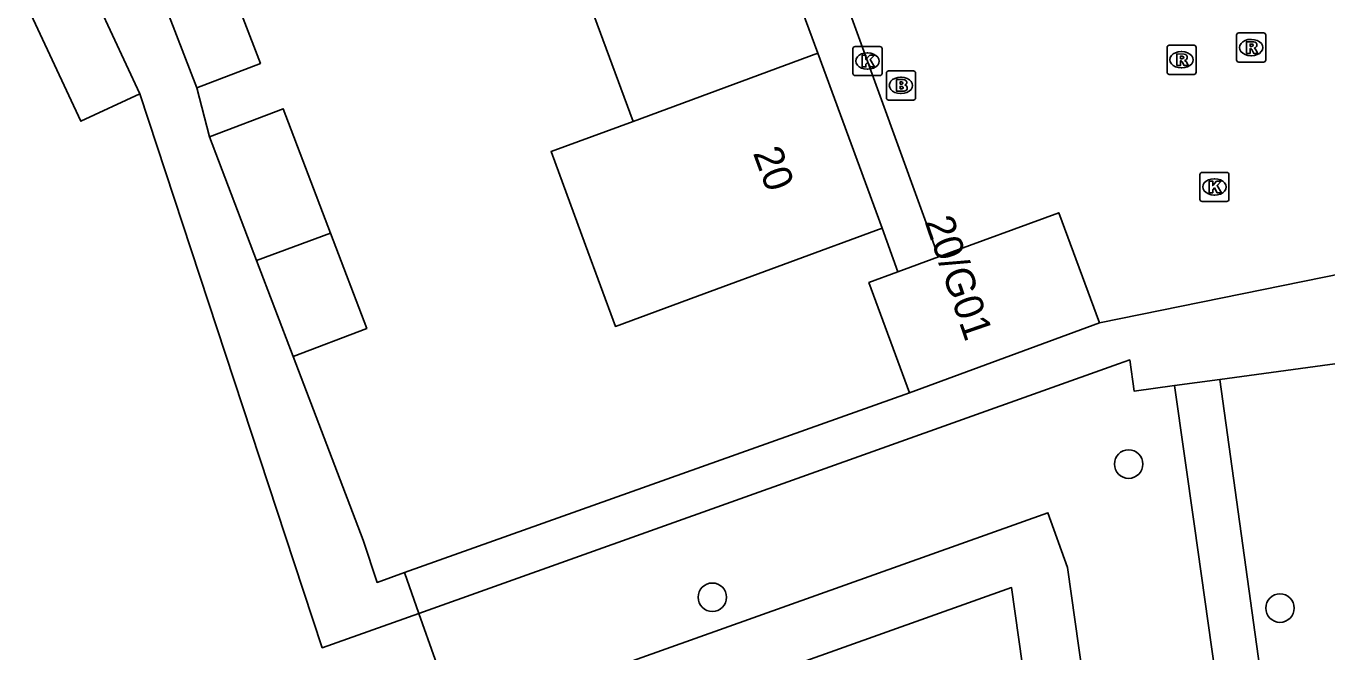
# Model space of a CAD drawing. Extents: x 159053 to 160041, y 380450 to 381422.
# Drawn here: x 159509.05 to 159553.7, y 380903.9 to 380925.39 of the extents above; entities that cross this region are included whole.
import ezdxf

# ---------------------------------------------------------------- set-up
doc = ezdxf.new("R2010")
doc.units = 0
for name, color, linetype in [('IMGEO_Boom', 7, 'Continuous'), ('IMGEO_Brandkraan', 7, 'Continuous'), ('IMGEO_Groenvoorziening', 7, 'Continuous'), ('IMGEO_Kolk', 7, 'Continuous'), ('IMGEO_Pand', 7, 'Continuous'), ('IMGEO_Pand_nummerreeks', 7, 'Continuous'), ('IMGEO_Rijbaan_lokaal_open', 7, 'Continuous'), ('IMGEO_Rioolput', 7, 'Continuous'), ('IMGEO_Voetpad_open', 7, 'Continuous')]:
    doc.layers.add(name, color=color, linetype=linetype)

msp = doc.modelspace()

# ---------------------------------------------------------------- linework, layer by layer
at = {"layer": 'IMGEO_Boom'}
for centre in [(159546.925, 380910.351), (159532.628, 380905.779), (159552.124, 380905.406)]:
    msp.add_circle(centre, 0.489, dxfattribs=at)
at = {"layer": 'IMGEO_Brandkraan'}
for p, q in [((159538.605, 380922.928), (159538.605, 380923.78)), ((159538.68, 380923.854), (159539.532, 380923.854)), ((159539.606, 380923.78), (159539.606, 380922.928)), ((159539.093, 380923.634), (159539.118, 380923.634)), ((159539.532, 380922.854), (159538.68, 380922.854)), ((159539.116, 380923.074), (159539.091, 380923.074))]:
    msp.add_line(p, q, dxfattribs=at)
for points in [[(159538.605, 380922.928), (159538.605, 380923.78)], [(159538.68, 380923.854), (159539.532, 380923.854)], [(159539.606, 380923.78), (159539.606, 380922.928)], [(159538.953, 380923.554), (159538.953, 380923.154), (159539.166, 380923.154)], [(159539.184, 380923.554), (159538.953, 380923.554)], [(159539.132, 380923.473), (159539.078, 380923.473), (159539.078, 380923.397)], [(159539.078, 380923.397), (159539.131, 380923.397)], [(159539.14, 380923.321), (159539.078, 380923.321), (159539.078, 380923.24)], [(159539.078, 380923.24), (159539.14, 380923.24)], [(159539.532, 380922.854), (159538.68, 380922.854)]]:
    msp.add_lwpolyline(points, dxfattribs=at)
for centre, radius, start, end in [((159538.682, 380923.778), 0.0765, 91.552, 178.448), ((159538.682, 380923.778), 0.0765, 91.552, 178.448), ((159539.53, 380923.778), 0.0765, 1.552, 88.448), ((159539.53, 380923.778), 0.0765, 1.552, 88.448), ((159539.133, 380923.435), 0.0379, 267.8285, 90.9355), ((159539.141, 380923.28), 0.0404, 269.8759, 90.5077), ((159539.188, 380923.409), 0.145, 59.4692, 91.5367), ((159539.213, 380923.456), 0.0922, 285.5137, 58.1501), ((159539.218, 380923.264), 0.105, 301.3115, 78.989), ((159538.682, 380922.93), 0.0765, 181.552, 268.448), ((159538.682, 380922.93), 0.0765, 181.552, 268.448), ((159539.172, 380923.405), 0.251, 268.6676, 293.5347), ((159539.53, 380922.93), 0.0765, 271.552, 358.448), ((159539.53, 380922.93), 0.0765, 271.552, 358.448)]:
    msp.add_arc(centre, radius, start, end, dxfattribs=at)
for centre, major_axis, ratio, start_param, end_param in [((159539.092, 380923.354), (-0.387, 0.002), 0.722429, 4.712389, 7.853982), ((159539.117, 380923.354), (-0.39, 0.002), 0.717154, 1.570796, 4.712389)]:
    msp.add_ellipse(centre, major_axis=major_axis, ratio=ratio, start_param=start_param, end_param=end_param, dxfattribs=at)
at = {"layer": 'IMGEO_Groenvoorziening'}
for points in [[(159547.152, 380890.326), (159544.826, 380906.798), (159544.155, 380908.682), (159524.073, 380901.524)], [(159545.127, 380890.36), (159542.903, 380906.113), (159525.341, 380899.853)], [(159524.073, 380901.524), (159523.668, 380902.058), (159522.547, 380905.226)]]:
    msp.add_lwpolyline(points, dxfattribs=at)
at = {"layer": 'IMGEO_Kolk'}
for p, q in [((159537.457, 380923.765), (159537.457, 380924.617)), ((159537.532, 380924.691), (159538.384, 380924.691)), ((159538.458, 380924.617), (159538.458, 380923.765)), ((159537.945, 380924.471), (159537.97, 380924.471)), ((159538.384, 380923.691), (159537.532, 380923.691)), ((159537.968, 380923.911), (159537.943, 380923.911)), ((159549.371, 380919.443), (159549.371, 380920.295)), ((159549.446, 380920.369), (159550.298, 380920.369)), ((159549.859, 380920.149), (159549.884, 380920.149)), ((159550.372, 380920.295), (159550.372, 380919.443)), ((159550.298, 380919.369), (159549.446, 380919.369)), ((159549.882, 380919.589), (159549.857, 380919.589))]:
    msp.add_line(p, q, dxfattribs=at)
for points in [[(159537.457, 380923.765), (159537.457, 380924.617)], [(159537.532, 380924.691), (159538.384, 380924.691)], [(159538.458, 380924.617), (159538.458, 380923.765)], [(159537.778, 380924.391), (159537.901, 380924.391), (159537.901, 380924.24), (159538.031, 380924.391), (159538.195, 380924.391), (159538.049, 380924.24), (159538.202, 380923.991), (159538.05, 380923.991), (159537.965, 380924.155), (159537.901, 380924.088), (159537.901, 380923.991), (159537.778, 380923.991), (159537.778, 380924.391)], [(159538.384, 380923.691), (159537.532, 380923.691)], [(159549.371, 380919.443), (159549.371, 380920.295)], [(159549.446, 380920.369), (159550.298, 380920.369)], [(159550.372, 380920.295), (159550.372, 380919.443)], [(159549.692, 380920.069), (159549.815, 380920.069), (159549.815, 380919.918), (159549.945, 380920.069), (159550.109, 380920.069), (159549.963, 380919.918), (159550.116, 380919.669), (159549.964, 380919.669), (159549.879, 380919.833), (159549.815, 380919.766), (159549.815, 380919.669), (159549.692, 380919.669), (159549.692, 380920.069)], [(159550.298, 380919.369), (159549.446, 380919.369)]]:
    msp.add_lwpolyline(points, dxfattribs=at)
for centre, start, end in [((159537.534, 380924.615), 91.552, 178.448), ((159537.534, 380924.615), 91.552, 178.448), ((159538.382, 380924.615), 1.552, 88.448), ((159538.382, 380924.615), 1.552, 88.448), ((159537.534, 380923.767), 181.552, 268.448), ((159537.534, 380923.767), 181.552, 268.448), ((159538.382, 380923.767), 271.552, 358.448), ((159538.382, 380923.767), 271.552, 358.448), ((159549.448, 380920.293), 91.552, 178.448), ((159549.448, 380920.293), 91.552, 178.448), ((159550.296, 380920.293), 1.552, 88.448), ((159550.296, 380920.293), 1.552, 88.448), ((159549.448, 380919.445), 181.552, 268.448), ((159549.448, 380919.445), 181.552, 268.448), ((159550.296, 380919.445), 271.552, 358.448), ((159550.296, 380919.445), 271.552, 358.448)]:
    msp.add_arc(centre, 0.0765, start, end, dxfattribs=at)
for centre, major_axis, ratio, start_param, end_param in [((159537.944, 380924.191), (-0.387, 0.002), 0.722429, 4.712389, 7.853982), ((159537.969, 380924.191), (-0.39, 0.002), 0.717154, 1.570796, 4.712389), ((159549.858, 380919.869), (-0.387, 0.002), 0.722429, 4.712389, 7.853982), ((159549.883, 380919.869), (-0.39, 0.002), 0.717154, 1.570796, 4.712389)]:
    msp.add_ellipse(centre, major_axis=major_axis, ratio=ratio, start_param=start_param, end_param=end_param, dxfattribs=at)
at = {"layer": 'IMGEO_Pand'}
for points in [[(159514.837, 380930.005), (159517.104, 380924.111), (159514.919, 380923.27)], [(159534.091, 380930.319), (159536.248, 380924.458)], [(159514.919, 380923.27), (159512.634, 380929.21)], [(159529.905, 380922.118), (159527.747, 380927.978)], [(159512.967, 380923.067), (159510.931, 380922.122), (159509.053, 380926.166), (159511.089, 380927.112)], [(159511.089, 380927.112), (159512.967, 380923.067)], [(159536.248, 380924.458), (159529.905, 380922.118)], [(159538.459, 380918.454), (159536.248, 380924.458)], [(159515.356, 380921.591), (159517.885, 380922.554), (159519.511, 380918.284)], [(159538.459, 380918.454), (159532.114, 380916.118), (159529.297, 380915.081), (159528.271, 380917.871), (159527.09, 380921.081), (159529.905, 380922.118)], [(159516.972, 380917.347), (159515.356, 380921.591)], [(159545.92, 380915.197), (159544.525, 380918.985), (159540.399, 380917.466)], [(159516.972, 380917.347), (159519.511, 380918.284)], [(159519.511, 380918.284), (159520.758, 380915.009), (159518.229, 380914.047)], [(159540.399, 380917.466), (159538.994, 380916.949)], [(159518.229, 380914.047), (159516.972, 380917.347)], [(159539.398, 380912.796), (159538.004, 380916.584), (159538.994, 380916.949)], [(159545.92, 380915.197), (159539.398, 380912.796)]]:
    msp.add_lwpolyline(points, dxfattribs=at)
at = {"layer": 'IMGEO_Rijbaan_lokaal_open'}
for points in [[(159523.623, 380963.67), (159540.399, 380917.466)], [(159554.315, 380916.905), (159545.92, 380915.197)]]:
    msp.add_lwpolyline(points, dxfattribs=at)
at = {"layer": 'IMGEO_Rioolput'}
for p, q in [((159550.633, 380924.23), (159550.633, 380925.082)), ((159550.708, 380925.156), (159551.56, 380925.156)), ((159551.634, 380925.082), (159551.634, 380924.23)), ((159548.244, 380923.809), (159548.244, 380924.661)), ((159548.319, 380924.735), (159549.171, 380924.735)), ((159549.245, 380924.661), (159549.245, 380923.809)), ((159551.121, 380924.936), (159551.146, 380924.936)), ((159548.732, 380924.515), (159548.757, 380924.515)), ((159551.56, 380924.156), (159550.708, 380924.156)), ((159551.144, 380924.376), (159551.119, 380924.376)), ((159549.171, 380923.735), (159548.319, 380923.735)), ((159548.755, 380923.955), (159548.73, 380923.955))]:
    msp.add_line(p, q, dxfattribs=at)
for points in [[(159550.633, 380924.23), (159550.633, 380925.082)], [(159550.708, 380925.156), (159551.56, 380925.156)], [(159551.634, 380925.082), (159551.634, 380924.23)], [(159548.244, 380923.809), (159548.244, 380924.661)], [(159548.319, 380924.735), (159549.171, 380924.735)], [(159549.245, 380924.661), (159549.245, 380923.809)], [(159551.222, 380924.854), (159550.97, 380924.856), (159550.97, 380924.456)], [(159550.97, 380924.456), (159551.094, 380924.456), (159551.094, 380924.618), (159551.105, 380924.618)], [(159551.148, 380924.775), (159551.094, 380924.775), (159551.094, 380924.694)], [(159551.094, 380924.694), (159551.146, 380924.694)], [(159551.152, 380924.589), (159551.223, 380924.456), (159551.363, 380924.456), (159551.298, 380924.582)], [(159548.833, 380924.433), (159548.581, 380924.435), (159548.581, 380924.035)], [(159548.581, 380924.035), (159548.705, 380924.035), (159548.705, 380924.197), (159548.716, 380924.197)], [(159548.759, 380924.354), (159548.705, 380924.354), (159548.705, 380924.273)], [(159548.705, 380924.273), (159548.757, 380924.273)], [(159548.763, 380924.168), (159548.834, 380924.035), (159548.974, 380924.035), (159548.909, 380924.161)], [(159551.56, 380924.156), (159550.708, 380924.156)], [(159549.171, 380923.735), (159548.319, 380923.735)]]:
    msp.add_lwpolyline(points, dxfattribs=at)
for centre, radius, start, end in [((159550.71, 380925.08), 0.0765, 91.552, 178.448), ((159550.71, 380925.08), 0.0765, 91.552, 178.448), ((159551.558, 380925.08), 0.0765, 1.552, 88.448), ((159551.558, 380925.08), 0.0765, 1.552, 88.448), ((159548.321, 380924.659), 0.0765, 91.552, 178.448), ((159548.321, 380924.659), 0.0765, 91.552, 178.448), ((159549.169, 380924.659), 0.0765, 1.552, 88.448), ((159549.169, 380924.659), 0.0765, 1.552, 88.448), ((159551.104, 380924.565), 0.0533, 26.0293, 88.6989), ((159551.13, 380924.883), 0.19, 274.7715, 282.9687), ((159551.154, 380924.679), 0.0964, 77.0061, 93.1865), ((159551.168, 380924.736), 0.0378, 276.6634, 79.6772), ((159551.221, 380924.744), 0.109, 350.3612, 89.416), ((159551.219, 380924.744), 0.112, 277.5842, 350.9817), ((159551.203, 380924.529), 0.108, 29.5134, 73.7905), ((159548.715, 380924.144), 0.0533, 26.0293, 88.6989), ((159548.741, 380924.462), 0.19, 274.7715, 282.9687), ((159548.765, 380924.258), 0.0964, 77.0061, 93.1865), ((159548.779, 380924.315), 0.0378, 276.6634, 79.6772), ((159548.832, 380924.323), 0.109, 350.3612, 89.416), ((159548.83, 380924.323), 0.112, 277.5842, 350.9817), ((159548.814, 380924.108), 0.108, 29.5134, 73.7905), ((159550.71, 380924.232), 0.0765, 181.552, 268.448), ((159550.71, 380924.232), 0.0765, 181.552, 268.448), ((159551.558, 380924.232), 0.0765, 271.552, 358.448), ((159551.558, 380924.232), 0.0765, 271.552, 358.448), ((159548.321, 380923.811), 0.0765, 181.552, 268.448), ((159548.321, 380923.811), 0.0765, 181.552, 268.448), ((159549.169, 380923.811), 0.0765, 271.552, 358.448), ((159549.169, 380923.811), 0.0765, 271.552, 358.448)]:
    msp.add_arc(centre, radius, start, end, dxfattribs=at)
for centre, major_axis, ratio, start_param, end_param in [((159551.12, 380924.656), (-0.387, 0.002), 0.722429, 4.712389, 7.853982), ((159551.145, 380924.656), (-0.39, 0.002), 0.717154, 1.570796, 4.712389), ((159548.731, 380924.235), (-0.387, 0.002), 0.722429, 4.712389, 7.853982), ((159548.756, 380924.235), (-0.39, 0.002), 0.717154, 1.570796, 4.712389)]:
    msp.add_ellipse(centre, major_axis=major_axis, ratio=ratio, start_param=start_param, end_param=end_param, dxfattribs=at)
at = {"layer": 'IMGEO_Voetpad_open'}
for points in [[(159514.919, 380923.27), (159515.356, 380921.591)], [(159512.967, 380923.067), (159518.266, 380906.963), (159519.227, 380904.043), (159522.547, 380905.226)], [(159538.994, 380916.949), (159538.459, 380918.454)], [(159550.053, 380913.261), (159553.579, 380913.74), (159554.867, 380913.913), (159570.184, 380915.974)], [(159518.229, 380914.047), (159520.631, 380907.741), (159521.109, 380906.289), (159522.052, 380906.625)], [(159522.547, 380905.226), (159546.578, 380913.792), (159546.966, 380913.93), (159547.117, 380912.855), (159548.504, 380913.051)], [(159550.053, 380913.261), (159548.504, 380913.051)], [(159548.504, 380913.051), (159549.185, 380908.224), (159551.664, 380890.669)], [(159553.159, 380890.871), (159550.053, 380913.261)], [(159522.052, 380906.625), (159539.398, 380912.796)], [(159522.052, 380906.625), (159522.547, 380905.226)]]:
    msp.add_lwpolyline(points, dxfattribs=at)

# ---------------------------------------------------------------- texts
at = {"layer": 'IMGEO_Pand_nummerreeks'}
for s, rotation, p in [('20', 290.2137, (159534.013, 380921.037)), ('20/G01', 288.9246, (159539.911, 380918.678))]:
    msp.add_text(s, height=1, rotation=rotation, dxfattribs=at).set_placement(p)

doc.saveas('drawing.dxf')
